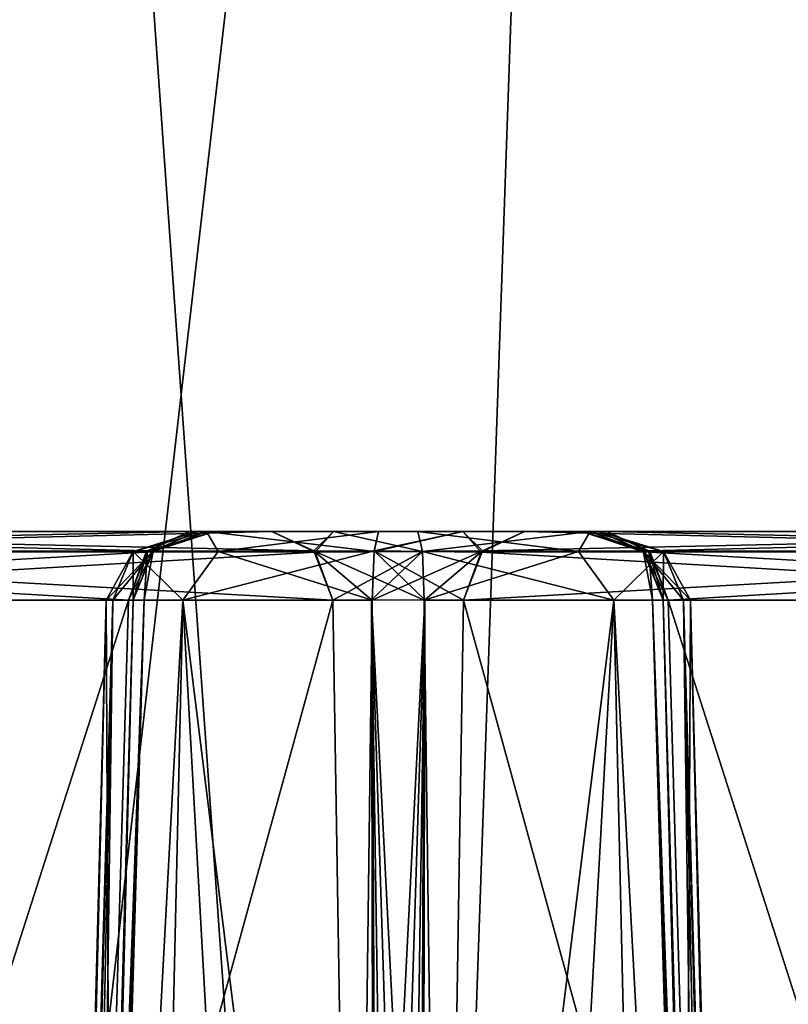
# Model space of a CAD drawing. Header units: inches. Extents: x -10 to 10, y -2.3 to 4.3.
# Tile 458 of 656: x -4.661 to -4.334, y 0.649 to 1.068. Entities that reach past the tile are written whole.
import ezdxf

# ---------------------------------------------------------------- set-up
doc = ezdxf.new("R2010")
doc.units = ezdxf.units.IN
doc.header["$LTSCALE"] = 65.185185
doc.header["$MEASUREMENT"] = 0
for name, color, linetype in [('4454', 7, 'CONTINUOUS'), ('6238', 7, 'CONTINUOUS'), ('6358', 7, 'CONTINUOUS'), ('6368', 7, 'CONTINUOUS'), ('8535', 7, 'CONTINUOUS'), ('8536', 7, 'CONTINUOUS'), ('8537', 7, 'CONTINUOUS'), ('8538', 7, 'CONTINUOUS'), ('8539', 7, 'CONTINUOUS'), ('8540', 7, 'CONTINUOUS'), ('8541', 7, 'CONTINUOUS'), ('8542', 7, 'CONTINUOUS'), ('8543', 7, 'CONTINUOUS'), ('8544', 7, 'CONTINUOUS'), ('8549', 7, 'CONTINUOUS'), ('8555', 7, 'CONTINUOUS'), ('8556', 7, 'CONTINUOUS'), ('8594', 7, 'CONTINUOUS'), ('8595', 7, 'CONTINUOUS'), ('8596', 7, 'CONTINUOUS'), ('8597', 7, 'CONTINUOUS'), ('8598', 7, 'CONTINUOUS'), ('8599', 7, 'CONTINUOUS'), ('8600', 7, 'CONTINUOUS'), ('8601', 7, 'CONTINUOUS'), ('8602', 7, 'CONTINUOUS'), ('8605', 7, 'CONTINUOUS'), ('8617', 7, 'CONTINUOUS'), ('8618', 7, 'CONTINUOUS'), ('8619', 7, 'CONTINUOUS'), ('8620', 7, 'CONTINUOUS'), ('8621', 7, 'CONTINUOUS'), ('8622', 7, 'CONTINUOUS'), ('8623', 7, 'CONTINUOUS'), ('8624', 7, 'CONTINUOUS'), ('8636', 7, 'CONTINUOUS'), ('8637', 7, 'CONTINUOUS'), ('8660', 7, 'CONTINUOUS'), ('8661', 7, 'CONTINUOUS'), ('8662', 7, 'CONTINUOUS'), ('8663', 7, 'CONTINUOUS'), ('8664', 7, 'CONTINUOUS'), ('8665', 7, 'CONTINUOUS'), ('8666', 7, 'CONTINUOUS'), ('8667', 7, 'CONTINUOUS')]:
    doc.layers.add(name, color=color, linetype=linetype)

msp = doc.modelspace()

# ---------------------------------------------------------------- linework, layer by layer
at = {"layer": '4454', "linetype": 'CONTINUOUS'}
for points in [[(-4.50204, -0.36218, 5.39834), (-4.39938, 2.57785, 5.501), (-3.94583, -0.36218, 5.39834), (-4.50204, -0.36218, 5.39834)], [(-2.57501, 2.57785, 5.501), (-2.67768, -0.36166, 5.39835), (-4.39938, 2.57785, 5.501), (-2.57501, 2.57785, 5.501)], [(-4.39938, 2.57785, 5.501), (-2.67768, -0.36166, 5.39835), (-3.40719, 0.17231, 5.417), (-4.39938, 2.57785, 5.501)], [(-3.94583, -0.36218, 5.39834), (-4.39938, 2.57785, 5.501), (-3.93433, -0.03313, 5.40983), (-3.94583, -0.36218, 5.39834)], [(-3.93433, -0.03313, 5.40983), (-4.39938, 2.57785, 5.501), (-3.84279, 0.17233, 5.417), (-3.93433, -0.03313, 5.40983)], [(-3.84279, 0.17233, 5.417), (-4.39938, 2.57785, 5.501), (-3.63456, 0.25651, 5.41994), (-3.84279, 0.17233, 5.417)], [(-3.63456, 0.25651, 5.41994), (-4.39938, 2.57785, 5.501), (-3.61543, 0.25651, 5.41994), (-3.63456, 0.25651, 5.41994)], [(-3.61543, 0.25651, 5.41994), (-4.39938, 2.57785, 5.501), (-3.40719, 0.17231, 5.417), (-3.61543, 0.25651, 5.41994)]]:
    msp.add_3dface(points, dxfattribs=at)
at = {"layer": '6238', "linetype": 'CONTINUOUS'}
for points in [[(-4.39938, 2.57785, 5.501), (-4.7392, -0.36134, 5.44511), (-4.71133, 2.58072, 5.58458), (-4.39938, 2.57785, 5.501)], [(-4.39938, 2.57785, 5.501), (-4.50204, -0.36218, 5.39834), (-4.7392, -0.36134, 5.44511), (-4.39938, 2.57785, 5.501)]]:
    msp.add_3dface(points, dxfattribs=at)
at = {"layer": '6358', "linetype": 'CONTINUOUS'}
for points in [[(-4.39938, 2.57785, 9.549), (-4.50204, -0.36218, 9.65166), (-3.446, 1.37006, 9.59117), (-4.39938, 2.57785, 9.549)], [(-3.446, 1.37006, 9.59117), (-4.50204, -0.36218, 9.65166), (-3.60838, 0.86651, 9.60876), (-3.446, 1.37006, 9.59117)], [(-4.50204, -0.36218, 9.65166), (-3.87234, 0.19074, 9.63236), (-3.60838, 0.86651, 9.60876), (-4.50204, -0.36218, 9.65166)]]:
    msp.add_3dface(points, dxfattribs=at)
at = {"layer": '6368', "linetype": 'CONTINUOUS'}
for points in [[(-4.50204, -0.36218, 9.65166), (-4.71137, 2.58072, 9.4654), (-4.74113, -0.36132, 9.60409), (-4.50204, -0.36218, 9.65166)], [(-4.39938, 2.57785, 9.549), (-4.71137, 2.58072, 9.4654), (-4.50204, -0.36218, 9.65166), (-4.39938, 2.57785, 9.549)]]:
    msp.add_3dface(points, dxfattribs=at)
at = {"layer": '8535', "linetype": 'CONTINUOUS'}
for points in [[(-4.38527, 0.82079, 1.70268), (-4.35102, -0.355, 1.70493), (-4.02776, 0.82079, 1.08346), (-4.38527, 0.82079, 1.70268)], [(-4.35102, -0.355, 1.70493), (-4.00869, -0.355, 1.112), (-4.02776, 0.82079, 1.08346), (-4.35102, -0.355, 1.70493)]]:
    msp.add_3dface(points, dxfattribs=at)
at = {"layer": '8536', "linetype": 'CONTINUOUS'}
for points in [[(-4.05374, 0.85, 1.06846), (-4.41124, 0.85, 1.68768), (-4.39339, 0.8418, 1.69799), (-4.05374, 0.85, 1.06846)], [(-4.05374, 0.85, 1.06846), (-4.39339, 0.8418, 1.69799), (-4.03533, 0.84118, 1.07909), (-4.05374, 0.85, 1.06846)], [(-4.39339, 0.8418, 1.69799), (-4.38527, 0.82079, 1.70268), (-4.03533, 0.84118, 1.07909), (-4.39339, 0.8418, 1.69799)], [(-4.03533, 0.84118, 1.07909), (-4.38527, 0.82079, 1.70268), (-4.02776, 0.82079, 1.08346), (-4.03533, 0.84118, 1.07909)]]:
    msp.add_3dface(points, dxfattribs=at)
at = {"layer": '8537', "linetype": 'CONTINUOUS'}
for points in [[(-4.41124, 0.85, 1.68768), (-4.42186, 0.85, 1.7241), (-4.39339, 0.8418, 1.69799), (-4.41124, 0.85, 1.68768)], [(-4.42186, 0.85, 1.7241), (-4.41453, 0.85, 1.76132), (-4.39525, 0.84118, 1.75238), (-4.42186, 0.85, 1.7241)], [(-4.42186, 0.85, 1.7241), (-4.39525, 0.84118, 1.75238), (-4.39339, 0.8418, 1.69799), (-4.42186, 0.85, 1.7241)], [(-4.39525, 0.84118, 1.75238), (-4.38732, 0.82079, 1.7487), (-4.39339, 0.8418, 1.69799), (-4.39525, 0.84118, 1.75238)], [(-4.38732, 0.82079, 1.7487), (-4.39192, 0.82088, 1.72544), (-4.39339, 0.8418, 1.69799), (-4.38732, 0.82079, 1.7487)], [(-4.39192, 0.82088, 1.72544), (-4.38527, 0.82079, 1.70268), (-4.39339, 0.8418, 1.69799), (-4.39192, 0.82088, 1.72544)]]:
    msp.add_3dface(points, dxfattribs=at)
at = {"layer": '8538', "linetype": 'CONTINUOUS'}
for points in [[(-4.35753, -0.35522, 1.72569), (-4.35102, -0.355, 1.70493), (-4.39192, 0.82088, 1.72544), (-4.35753, -0.35522, 1.72569)], [(-4.39192, 0.82088, 1.72544), (-4.35102, -0.355, 1.70493), (-4.38527, 0.82079, 1.70268), (-4.39192, 0.82088, 1.72544)], [(-4.38732, 0.82079, 1.7487), (-4.35753, -0.35522, 1.72569), (-4.39192, 0.82088, 1.72544), (-4.38732, 0.82079, 1.7487)], [(-4.35753, -0.35522, 1.72569), (-4.38732, 0.82079, 1.7487), (-4.37085, 0.2322, 1.74793), (-4.35753, -0.35522, 1.72569)]]:
    msp.add_3dface(points, dxfattribs=at)
at = {"layer": '8539', "linetype": 'CONTINUOUS'}
for points in [[(-4.48893, 0.82079, 1.92469), (-4.48136, 0.2322, 1.93935), (-4.40834, 0.82079, 1.8848), (-4.48893, 0.82079, 1.92469)], [(-4.48136, 0.2322, 1.93935), (-4.47384, -0.355, 1.95375), (-4.40834, 0.82079, 1.8848), (-4.48136, 0.2322, 1.93935)], [(-4.47384, -0.355, 1.95375), (-4.38149, -0.355, 1.90088), (-4.40834, 0.82079, 1.8848), (-4.47384, -0.355, 1.95375)], [(-4.38149, -0.355, 1.90088), (-4.345, -0.355, 1.80097), (-4.40834, 0.82079, 1.8848), (-4.38149, -0.355, 1.90088)], [(-4.345, -0.355, 1.80097), (-4.37579, 0.82079, 1.80097), (-4.40834, 0.82079, 1.8848), (-4.345, -0.355, 1.80097)], [(-4.38732, 0.82079, 1.7487), (-4.37871, 0.82079, 1.77421), (-4.37085, 0.2322, 1.74793), (-4.38732, 0.82079, 1.7487)], [(-4.34742, -0.355, 1.77369), (-4.35461, -0.355, 1.74724), (-4.37871, 0.82079, 1.77421), (-4.34742, -0.355, 1.77369)], [(-4.37871, 0.82079, 1.77421), (-4.35461, -0.355, 1.74724), (-4.37085, 0.2322, 1.74793), (-4.37871, 0.82079, 1.77421)], [(-4.34742, -0.355, 1.77369), (-4.37871, 0.82079, 1.77421), (-4.37579, 0.82079, 1.80097), (-4.34742, -0.355, 1.77369)], [(-4.345, -0.355, 1.80097), (-4.34742, -0.355, 1.77369), (-4.37579, 0.82079, 1.80097), (-4.345, -0.355, 1.80097)]]:
    msp.add_3dface(points, dxfattribs=at)
at = {"layer": '8540', "linetype": 'CONTINUOUS'}
for points in [[(-4.41844, 0.85, 1.84807), (-4.49161, 0.85, 1.89482), (-4.42339, 0.84149, 1.88695), (-4.41844, 0.85, 1.84807)], [(-4.49161, 0.85, 1.89482), (-4.48974, 0.8415, 1.91566), (-4.42339, 0.84149, 1.88695), (-4.49161, 0.85, 1.89482)], [(-4.41844, 0.85, 1.84807), (-4.42339, 0.84149, 1.88695), (-4.38724, 0.84149, 1.82433), (-4.41844, 0.85, 1.84807)], [(-4.41453, 0.85, 1.76132), (-4.41844, 0.85, 1.84807), (-4.39525, 0.84118, 1.75238), (-4.41453, 0.85, 1.76132)], [(-4.41844, 0.85, 1.84807), (-4.38724, 0.84149, 1.82433), (-4.39525, 0.84118, 1.75238), (-4.41844, 0.85, 1.84807)], [(-4.48974, 0.8415, 1.91566), (-4.48893, 0.82079, 1.92469), (-4.40834, 0.82079, 1.8848), (-4.48974, 0.8415, 1.91566)], [(-4.48974, 0.8415, 1.91566), (-4.40834, 0.82079, 1.8848), (-4.42339, 0.84149, 1.88695), (-4.48974, 0.8415, 1.91566)], [(-4.42339, 0.84149, 1.88695), (-4.40834, 0.82079, 1.8848), (-4.38724, 0.84149, 1.82433), (-4.42339, 0.84149, 1.88695)], [(-4.40834, 0.82079, 1.8848), (-4.37579, 0.82079, 1.80097), (-4.38724, 0.84149, 1.82433), (-4.40834, 0.82079, 1.8848)], [(-4.38724, 0.84149, 1.82433), (-4.38732, 0.82079, 1.7487), (-4.39525, 0.84118, 1.75238), (-4.38724, 0.84149, 1.82433)], [(-4.37871, 0.82079, 1.77421), (-4.38732, 0.82079, 1.7487), (-4.38724, 0.84149, 1.82433), (-4.37871, 0.82079, 1.77421)], [(-4.37579, 0.82079, 1.80097), (-4.37871, 0.82079, 1.77421), (-4.38724, 0.84149, 1.82433), (-4.37579, 0.82079, 1.80097)]]:
    msp.add_3dface(points, dxfattribs=at)
at = {"layer": '8541', "linetype": 'CONTINUOUS'}
for points in [[(-4.5275, 0.85, 1.90708), (-4.55374, 0.85, 1.93449), (-4.53533, 0.84118, 1.94511), (-4.5275, 0.85, 1.90708)], [(-4.5275, 0.85, 1.90708), (-4.53533, 0.84118, 1.94511), (-4.48974, 0.8415, 1.91566), (-4.5275, 0.85, 1.90708)], [(-4.49161, 0.85, 1.89482), (-4.5275, 0.85, 1.90708), (-4.48974, 0.8415, 1.91566), (-4.49161, 0.85, 1.89482)], [(-4.53533, 0.84118, 1.94511), (-4.52776, 0.82079, 1.94948), (-4.48974, 0.8415, 1.91566), (-4.53533, 0.84118, 1.94511)], [(-4.52776, 0.82079, 1.94948), (-4.51138, 0.82088, 1.93234), (-4.48974, 0.8415, 1.91566), (-4.52776, 0.82079, 1.94948)], [(-4.51138, 0.82088, 1.93234), (-4.48893, 0.82079, 1.92469), (-4.48974, 0.8415, 1.91566), (-4.51138, 0.82088, 1.93234)]]:
    msp.add_3dface(points, dxfattribs=at)
at = {"layer": '8542', "linetype": 'CONTINUOUS'}
for points in [[(-4.52776, 0.82079, 1.94948), (-4.50869, -0.355, 1.97802), (-4.51138, 0.82088, 1.93234), (-4.52776, 0.82079, 1.94948)], [(-4.49397, -0.35518, 1.96201), (-4.47384, -0.355, 1.95375), (-4.51138, 0.82088, 1.93234), (-4.49397, -0.35518, 1.96201)], [(-4.51138, 0.82088, 1.93234), (-4.47384, -0.355, 1.95375), (-4.48136, 0.2322, 1.93935), (-4.51138, 0.82088, 1.93234)], [(-4.50869, -0.355, 1.97802), (-4.49397, -0.35518, 1.96201), (-4.51138, 0.82088, 1.93234), (-4.50869, -0.355, 1.97802)], [(-4.48893, 0.82079, 1.92469), (-4.51138, 0.82088, 1.93234), (-4.48136, 0.2322, 1.93935), (-4.48893, 0.82079, 1.92469)]]:
    msp.add_3dface(points, dxfattribs=at)
at = {"layer": '8543', "linetype": 'CONTINUOUS'}
for points in [[(-4.88527, 0.82079, 2.5687), (-4.85102, -0.355, 2.57095), (-4.52776, 0.82079, 1.94948), (-4.88527, 0.82079, 2.5687)], [(-4.85102, -0.355, 2.57095), (-4.50869, -0.355, 1.97802), (-4.52776, 0.82079, 1.94948), (-4.85102, -0.355, 2.57095)]]:
    msp.add_3dface(points, dxfattribs=at)
at = {"layer": '8544', "linetype": 'CONTINUOUS'}
for points in [[(-4.55374, 0.85, 1.93449), (-4.91124, 0.85, 2.55371), (-4.89339, 0.8418, 2.56401), (-4.55374, 0.85, 1.93449)], [(-4.55374, 0.85, 1.93449), (-4.89339, 0.8418, 2.56401), (-4.53533, 0.84118, 1.94511), (-4.55374, 0.85, 1.93449)], [(-4.89339, 0.8418, 2.56401), (-4.88527, 0.82079, 2.5687), (-4.53533, 0.84118, 1.94511), (-4.89339, 0.8418, 2.56401)], [(-4.53533, 0.84118, 1.94511), (-4.88527, 0.82079, 2.5687), (-4.52776, 0.82079, 1.94948), (-4.53533, 0.84118, 1.94511)]]:
    msp.add_3dface(points, dxfattribs=at)
at = {"layer": '8549', "linetype": 'CONTINUOUS'}
for points in [[(-4.58876, 0.85, 1.91427), (-4.94626, 0.85, 2.53349), (-4.55374, 0.85, 1.93449), (-4.58876, 0.85, 1.91427)], [(-4.55374, 0.85, 1.93449), (-4.94626, 0.85, 2.53349), (-4.91124, 0.85, 2.55371), (-4.55374, 0.85, 1.93449)], [(-4.94626, 0.85, -2.53154), (-4.58876, 0.85, -1.91232), (-4.55374, 0.85, -1.93254), (-4.94626, 0.85, -2.53154)], [(-4.91124, 0.85, -2.55176), (-4.94626, 0.85, -2.53154), (-4.55374, 0.85, -1.93254), (-4.91124, 0.85, -2.55176)], [(-4.57814, 0.85, 1.87785), (-4.58876, 0.85, 1.91427), (-4.49161, 0.85, 1.89482), (-4.57814, 0.85, 1.87785)], [(-4.49161, 0.85, 1.89482), (-4.58876, 0.85, 1.91427), (-4.5275, 0.85, 1.90708), (-4.49161, 0.85, 1.89482)], [(-4.5275, 0.85, 1.90708), (-4.58876, 0.85, 1.91427), (-4.55374, 0.85, 1.93449), (-4.5275, 0.85, 1.90708)], [(-4.58876, 0.85, -1.91232), (-4.57814, 0.85, -1.8759), (-4.52751, 0.85, -1.90514), (-4.58876, 0.85, -1.91232)], [(-4.55374, 0.85, -1.93254), (-4.58876, 0.85, -1.91232), (-4.52751, 0.85, -1.90514), (-4.55374, 0.85, -1.93254)], [(-4.58547, 0.85, 1.84063), (-4.57814, 0.85, 1.87785), (-4.41844, 0.85, 1.84807), (-4.58547, 0.85, 1.84063)], [(-4.58156, 0.85, 1.75388), (-4.58547, 0.85, 1.84063), (-4.41453, 0.85, 1.76132), (-4.58156, 0.85, 1.75388)], [(-4.41453, 0.85, 1.76132), (-4.58547, 0.85, 1.84063), (-4.41844, 0.85, 1.84807), (-4.41453, 0.85, 1.76132)], [(-4.58547, 0.85, -1.83868), (-4.58156, 0.85, -1.75194), (-4.41453, 0.85, -1.75937), (-4.58547, 0.85, -1.83868)], [(-4.57814, 0.85, -1.8759), (-4.58547, 0.85, -1.83868), (-4.41844, 0.85, -1.84611), (-4.57814, 0.85, -1.8759)], [(-4.41844, 0.85, -1.84611), (-4.58547, 0.85, -1.83868), (-4.41453, 0.85, -1.75937), (-4.41844, 0.85, -1.84611)], [(-4.50839, 0.85, 1.70713), (-4.58156, 0.85, 1.75388), (-4.42186, 0.85, 1.7241), (-4.50839, 0.85, 1.70713)], [(-4.42186, 0.85, 1.7241), (-4.58156, 0.85, 1.75388), (-4.41453, 0.85, 1.76132), (-4.42186, 0.85, 1.7241)], [(-4.58156, 0.85, -1.75194), (-4.50839, 0.85, -1.70518), (-4.42186, 0.85, -1.72215), (-4.58156, 0.85, -1.75194)], [(-4.41453, 0.85, -1.75937), (-4.58156, 0.85, -1.75194), (-4.42186, 0.85, -1.72215), (-4.41453, 0.85, -1.75937)], [(-4.41844, 0.85, 1.84807), (-4.57814, 0.85, 1.87785), (-4.49161, 0.85, 1.89482), (-4.41844, 0.85, 1.84807)], [(-4.52751, 0.85, -1.90514), (-4.57814, 0.85, -1.8759), (-4.49161, 0.85, -1.89287), (-4.52751, 0.85, -1.90514)], [(-4.49161, 0.85, -1.89287), (-4.57814, 0.85, -1.8759), (-4.41844, 0.85, -1.84611), (-4.49161, 0.85, -1.89287)], [(-4.4725, 0.85, 1.69486), (-4.50839, 0.85, 1.70713), (-4.41124, 0.85, 1.68768), (-4.4725, 0.85, 1.69486)], [(-4.41124, 0.85, 1.68768), (-4.50839, 0.85, 1.70713), (-4.42186, 0.85, 1.7241), (-4.41124, 0.85, 1.68768)], [(-4.50839, 0.85, -1.70518), (-4.47249, 0.85, -1.69291), (-4.42186, 0.85, -1.72215), (-4.50839, 0.85, -1.70518)], [(-4.44626, 0.85, 1.66746), (-4.4725, 0.85, 1.69486), (-4.41124, 0.85, 1.68768), (-4.44626, 0.85, 1.66746)], [(-4.47249, 0.85, -1.69291), (-4.44626, 0.85, -1.66551), (-4.41124, 0.85, -1.68573), (-4.47249, 0.85, -1.69291)], [(-4.42186, 0.85, -1.72215), (-4.47249, 0.85, -1.69291), (-4.41124, 0.85, -1.68573), (-4.42186, 0.85, -1.72215)], [(-4.08876, 0.85, 1.04824), (-4.44626, 0.85, 1.66746), (-4.05374, 0.85, 1.06846), (-4.08876, 0.85, 1.04824)], [(-4.05374, 0.85, 1.06846), (-4.44626, 0.85, 1.66746), (-4.41124, 0.85, 1.68768), (-4.05374, 0.85, 1.06846)], [(-4.44626, 0.85, -1.66551), (-4.08876, 0.85, -1.04629), (-4.05374, 0.85, -1.06652), (-4.44626, 0.85, -1.66551)], [(-4.41124, 0.85, -1.68573), (-4.44626, 0.85, -1.66551), (-4.05374, 0.85, -1.06652), (-4.41124, 0.85, -1.68573)]]:
    msp.add_3dface(points, dxfattribs=at)
at = {"layer": '8555', "linetype": 'CONTINUOUS'}
for points in [[(-4.96467, 0.84118, 2.52286), (-4.94626, 0.85, 2.53349), (-4.60661, 0.8418, 1.90396), (-4.96467, 0.84118, 2.52286)], [(-4.94626, 0.85, 2.53349), (-4.58876, 0.85, 1.91427), (-4.60661, 0.8418, 1.90396), (-4.94626, 0.85, 2.53349)], [(-4.61473, 0.82079, 1.89927), (-4.96467, 0.84118, 2.52286), (-4.60661, 0.8418, 1.90396), (-4.61473, 0.82079, 1.89927)], [(-4.97224, 0.82079, 2.51849), (-4.96467, 0.84118, 2.52286), (-4.61473, 0.82079, 1.89927), (-4.97224, 0.82079, 2.51849)]]:
    msp.add_3dface(points, dxfattribs=at)
at = {"layer": '8556', "linetype": 'CONTINUOUS'}
for points in [[(-4.64898, -0.355, 1.89702), (-4.99131, -0.355, 2.48995), (-4.97224, 0.82079, 2.51849), (-4.64898, -0.355, 1.89702)], [(-4.64898, -0.355, 1.89702), (-4.97224, 0.82079, 2.51849), (-4.61473, 0.82079, 1.89927), (-4.64898, -0.355, 1.89702)]]:
    msp.add_3dface(points, dxfattribs=at)
at = {"layer": '8594', "linetype": 'CONTINUOUS'}
for points in [[(-4.99131, -0.355, -2.488), (-4.64898, -0.355, -1.89507), (-4.61473, 0.82079, -1.89732), (-4.99131, -0.355, -2.488)], [(-4.99131, -0.355, -2.488), (-4.61473, 0.82079, -1.89732), (-4.97224, 0.82079, -2.51654), (-4.99131, -0.355, -2.488)]]:
    msp.add_3dface(points, dxfattribs=at)
at = {"layer": '8595', "linetype": 'CONTINUOUS'}
for points in [[(-4.58876, 0.85, -1.91232), (-4.94626, 0.85, -2.53154), (-4.96412, 0.8418, -2.52123), (-4.58876, 0.85, -1.91232)], [(-4.60716, 0.84118, -1.90169), (-4.58876, 0.85, -1.91232), (-4.96412, 0.8418, -2.52123), (-4.60716, 0.84118, -1.90169)], [(-4.97224, 0.82079, -2.51654), (-4.60716, 0.84118, -1.90169), (-4.96412, 0.8418, -2.52123), (-4.97224, 0.82079, -2.51654)], [(-4.61473, 0.82079, -1.89732), (-4.60716, 0.84118, -1.90169), (-4.97224, 0.82079, -2.51654), (-4.61473, 0.82079, -1.89732)]]:
    msp.add_3dface(points, dxfattribs=at)
at = {"layer": '8596', "linetype": 'CONTINUOUS'}
for points in [[(-4.57814, 0.85, -1.8759), (-4.58876, 0.85, -1.91232), (-4.60716, 0.84118, -1.90169), (-4.57814, 0.85, -1.8759)], [(-4.60417, 0.8418, -1.84735), (-4.57814, 0.85, -1.8759), (-4.60716, 0.84118, -1.90169), (-4.60417, 0.8418, -1.84735)], [(-4.58547, 0.85, -1.83868), (-4.57814, 0.85, -1.8759), (-4.60417, 0.8418, -1.84735), (-4.58547, 0.85, -1.83868)], [(-4.60417, 0.8418, -1.84735), (-4.61473, 0.82079, -1.89732), (-4.60808, 0.82088, -1.87456), (-4.60417, 0.8418, -1.84735)], [(-4.61473, 0.82079, -1.89732), (-4.60417, 0.8418, -1.84735), (-4.60716, 0.84118, -1.90169), (-4.61473, 0.82079, -1.89732)], [(-4.61268, 0.82079, -1.8513), (-4.60417, 0.8418, -1.84735), (-4.60808, 0.82088, -1.87456), (-4.61268, 0.82079, -1.8513)]]:
    msp.add_3dface(points, dxfattribs=at)
at = {"layer": '8597', "linetype": 'CONTINUOUS'}
for points in [[(-4.58156, 0.85, -1.75194), (-4.58547, 0.85, -1.83868), (-4.61276, 0.84149, -1.77567), (-4.58156, 0.85, -1.75194)], [(-4.58156, 0.85, -1.75194), (-4.61276, 0.84149, -1.77567), (-4.57661, 0.84149, -1.71305), (-4.58156, 0.85, -1.75194)], [(-4.61276, 0.84149, -1.77567), (-4.58547, 0.85, -1.83868), (-4.60417, 0.8418, -1.84735), (-4.61276, 0.84149, -1.77567)], [(-4.50839, 0.85, -1.70518), (-4.58156, 0.85, -1.75194), (-4.51026, 0.84148, -1.68432), (-4.50839, 0.85, -1.70518)], [(-4.51026, 0.84148, -1.68432), (-4.58156, 0.85, -1.75194), (-4.57661, 0.84149, -1.71305), (-4.51026, 0.84148, -1.68432)], [(-4.62129, 0.82079, -1.82579), (-4.62421, 0.82079, -1.79903), (-4.60417, 0.8418, -1.84735), (-4.62129, 0.82079, -1.82579)], [(-4.60417, 0.8418, -1.84735), (-4.62421, 0.82079, -1.79903), (-4.61276, 0.84149, -1.77567), (-4.60417, 0.8418, -1.84735)], [(-4.61268, 0.82079, -1.8513), (-4.62129, 0.82079, -1.82579), (-4.60417, 0.8418, -1.84735), (-4.61268, 0.82079, -1.8513)], [(-4.62421, 0.82079, -1.79903), (-4.59166, 0.82079, -1.7152), (-4.61276, 0.84149, -1.77567), (-4.62421, 0.82079, -1.79903)], [(-4.61276, 0.84149, -1.77567), (-4.59166, 0.82079, -1.7152), (-4.57661, 0.84149, -1.71305), (-4.61276, 0.84149, -1.77567)], [(-4.59166, 0.82079, -1.7152), (-4.51107, 0.82079, -1.67531), (-4.57661, 0.84149, -1.71305), (-4.59166, 0.82079, -1.7152)], [(-4.51107, 0.82079, -1.67531), (-4.51026, 0.84148, -1.68432), (-4.57661, 0.84149, -1.71305), (-4.51107, 0.82079, -1.67531)]]:
    msp.add_3dface(points, dxfattribs=at)
at = {"layer": '8598', "linetype": 'CONTINUOUS'}
for points in [[(-4.65258, -0.355, -1.82631), (-4.655, -0.355, -1.79903), (-4.62129, 0.82079, -1.82579), (-4.65258, -0.355, -1.82631)], [(-4.655, -0.355, -1.79903), (-4.61851, -0.355, -1.69912), (-4.62421, 0.82079, -1.79903), (-4.655, -0.355, -1.79903)], [(-4.655, -0.355, -1.79903), (-4.62421, 0.82079, -1.79903), (-4.62129, 0.82079, -1.82579), (-4.655, -0.355, -1.79903)], [(-4.64539, -0.355, -1.85276), (-4.65258, -0.355, -1.82631), (-4.62129, 0.82079, -1.82579), (-4.64539, -0.355, -1.85276)], [(-4.64539, -0.355, -1.85276), (-4.62129, 0.82079, -1.82579), (-4.62915, 0.2322, -1.85207), (-4.64539, -0.355, -1.85276)], [(-4.62129, 0.82079, -1.82579), (-4.61268, 0.82079, -1.8513), (-4.62915, 0.2322, -1.85207), (-4.62129, 0.82079, -1.82579)], [(-4.61851, -0.355, -1.69912), (-4.59166, 0.82079, -1.7152), (-4.62421, 0.82079, -1.79903), (-4.61851, -0.355, -1.69912)], [(-4.61851, -0.355, -1.69912), (-4.52616, -0.355, -1.64625), (-4.59166, 0.82079, -1.7152), (-4.61851, -0.355, -1.69912)], [(-4.52616, -0.355, -1.64625), (-4.51864, 0.2322, -1.66065), (-4.59166, 0.82079, -1.7152), (-4.52616, -0.355, -1.64625)], [(-4.51864, 0.2322, -1.66065), (-4.51107, 0.82079, -1.67531), (-4.59166, 0.82079, -1.7152), (-4.51864, 0.2322, -1.66065)]]:
    msp.add_3dface(points, dxfattribs=at)
at = {"layer": '8599', "linetype": 'CONTINUOUS'}
for points in [[(-4.50603, -0.35522, -1.63799), (-4.51107, 0.82079, -1.67531), (-4.51864, 0.2322, -1.66065), (-4.50603, -0.35522, -1.63799)], [(-4.51107, 0.82079, -1.67531), (-4.50603, -0.35522, -1.63799), (-4.48862, 0.82088, -1.66766), (-4.51107, 0.82079, -1.67531)], [(-4.50603, -0.35522, -1.63799), (-4.49131, -0.355, -1.62198), (-4.48862, 0.82088, -1.66766), (-4.50603, -0.35522, -1.63799)], [(-4.49131, -0.355, -1.62198), (-4.47224, 0.82079, -1.65052), (-4.48862, 0.82088, -1.66766), (-4.49131, -0.355, -1.62198)]]:
    msp.add_3dface(points, dxfattribs=at)
at = {"layer": '8600', "linetype": 'CONTINUOUS'}
for points in [[(-4.47249, 0.85, -1.69291), (-4.50839, 0.85, -1.70518), (-4.51026, 0.84148, -1.68432), (-4.47249, 0.85, -1.69291)], [(-4.46412, 0.8418, -1.6552), (-4.47249, 0.85, -1.69291), (-4.51026, 0.84148, -1.68432), (-4.46412, 0.8418, -1.6552)], [(-4.44626, 0.85, -1.66551), (-4.47249, 0.85, -1.69291), (-4.46412, 0.8418, -1.6552), (-4.44626, 0.85, -1.66551)], [(-4.46412, 0.8418, -1.6552), (-4.51107, 0.82079, -1.67531), (-4.48862, 0.82088, -1.66766), (-4.46412, 0.8418, -1.6552)], [(-4.51107, 0.82079, -1.67531), (-4.46412, 0.8418, -1.6552), (-4.51026, 0.84148, -1.68432), (-4.51107, 0.82079, -1.67531)], [(-4.47224, 0.82079, -1.65052), (-4.46412, 0.8418, -1.6552), (-4.48862, 0.82088, -1.66766), (-4.47224, 0.82079, -1.65052)]]:
    msp.add_3dface(points, dxfattribs=at)
at = {"layer": '8601', "linetype": 'CONTINUOUS'}
for points in [[(-4.08876, 0.85, -1.04629), (-4.44626, 0.85, -1.66551), (-4.46412, 0.8418, -1.6552), (-4.08876, 0.85, -1.04629)], [(-4.10716, 0.84118, -1.03567), (-4.08876, 0.85, -1.04629), (-4.46412, 0.8418, -1.6552), (-4.10716, 0.84118, -1.03567)], [(-4.47224, 0.82079, -1.65052), (-4.10716, 0.84118, -1.03567), (-4.46412, 0.8418, -1.6552), (-4.47224, 0.82079, -1.65052)], [(-4.11473, 0.82079, -1.0313), (-4.10716, 0.84118, -1.03567), (-4.47224, 0.82079, -1.65052), (-4.11473, 0.82079, -1.0313)]]:
    msp.add_3dface(points, dxfattribs=at)
at = {"layer": '8602', "linetype": 'CONTINUOUS'}
for points in [[(-4.49131, -0.355, -1.62198), (-4.14898, -0.355, -1.02905), (-4.11473, 0.82079, -1.0313), (-4.49131, -0.355, -1.62198)], [(-4.49131, -0.355, -1.62198), (-4.11473, 0.82079, -1.0313), (-4.47224, 0.82079, -1.65052), (-4.49131, -0.355, -1.62198)]]:
    msp.add_3dface(points, dxfattribs=at)
at = {"layer": '8605', "linetype": 'CONTINUOUS'}
for points in [[(-4.64898, -0.355, -1.89507), (-4.64247, -0.35518, -1.87432), (-4.60808, 0.82088, -1.87456), (-4.64898, -0.355, -1.89507)], [(-4.61473, 0.82079, -1.89732), (-4.64898, -0.355, -1.89507), (-4.60808, 0.82088, -1.87456), (-4.61473, 0.82079, -1.89732)], [(-4.64247, -0.35518, -1.87432), (-4.64539, -0.355, -1.85276), (-4.60808, 0.82088, -1.87456), (-4.64247, -0.35518, -1.87432)], [(-4.64539, -0.355, -1.85276), (-4.62915, 0.2322, -1.85207), (-4.60808, 0.82088, -1.87456), (-4.64539, -0.355, -1.85276)], [(-4.62915, 0.2322, -1.85207), (-4.61268, 0.82079, -1.8513), (-4.60808, 0.82088, -1.87456), (-4.62915, 0.2322, -1.85207)]]:
    msp.add_3dface(points, dxfattribs=at)
at = {"layer": '8617', "linetype": 'CONTINUOUS'}
for points in [[(-4.46467, 0.84118, 1.65684), (-4.44626, 0.85, 1.66746), (-4.10661, 0.8418, 1.03794), (-4.46467, 0.84118, 1.65684)], [(-4.44626, 0.85, 1.66746), (-4.08876, 0.85, 1.04824), (-4.10661, 0.8418, 1.03794), (-4.44626, 0.85, 1.66746)], [(-4.11473, 0.82079, 1.03325), (-4.46467, 0.84118, 1.65684), (-4.10661, 0.8418, 1.03794), (-4.11473, 0.82079, 1.03325)], [(-4.47224, 0.82079, 1.65247), (-4.46467, 0.84118, 1.65684), (-4.11473, 0.82079, 1.03325), (-4.47224, 0.82079, 1.65247)]]:
    msp.add_3dface(points, dxfattribs=at)
at = {"layer": '8618', "linetype": 'CONTINUOUS'}
for points in [[(-4.14898, -0.355, 1.031), (-4.49131, -0.355, 1.62393), (-4.47224, 0.82079, 1.65247), (-4.14898, -0.355, 1.031)], [(-4.14898, -0.355, 1.031), (-4.47224, 0.82079, 1.65247), (-4.11473, 0.82079, 1.03325), (-4.14898, -0.355, 1.031)]]:
    msp.add_3dface(points, dxfattribs=at)
at = {"layer": '8619', "linetype": 'CONTINUOUS'}
for points in [[(-4.50603, -0.35518, 1.63994), (-4.52616, -0.355, 1.6482), (-4.48862, 0.82088, 1.66961), (-4.50603, -0.35518, 1.63994)], [(-4.52616, -0.355, 1.6482), (-4.51864, 0.2322, 1.6626), (-4.48862, 0.82088, 1.66961), (-4.52616, -0.355, 1.6482)], [(-4.51864, 0.2322, 1.6626), (-4.51107, 0.82079, 1.67726), (-4.48862, 0.82088, 1.66961), (-4.51864, 0.2322, 1.6626)], [(-4.49131, -0.355, 1.62393), (-4.50603, -0.35518, 1.63994), (-4.48862, 0.82088, 1.66961), (-4.49131, -0.355, 1.62393)], [(-4.47224, 0.82079, 1.65247), (-4.49131, -0.355, 1.62393), (-4.48862, 0.82088, 1.66961), (-4.47224, 0.82079, 1.65247)]]:
    msp.add_3dface(points, dxfattribs=at)
at = {"layer": '8620', "linetype": 'CONTINUOUS'}
for points in [[(-4.50839, 0.85, 1.70713), (-4.4725, 0.85, 1.69486), (-4.51023, 0.8418, 1.6866), (-4.50839, 0.85, 1.70713)], [(-4.51023, 0.8418, 1.6866), (-4.4725, 0.85, 1.69486), (-4.46467, 0.84118, 1.65684), (-4.51023, 0.8418, 1.6866)], [(-4.4725, 0.85, 1.69486), (-4.44626, 0.85, 1.66746), (-4.46467, 0.84118, 1.65684), (-4.4725, 0.85, 1.69486)], [(-4.51107, 0.82079, 1.67726), (-4.51023, 0.8418, 1.6866), (-4.48862, 0.82088, 1.66961), (-4.51107, 0.82079, 1.67726)], [(-4.51023, 0.8418, 1.6866), (-4.47224, 0.82079, 1.65247), (-4.48862, 0.82088, 1.66961), (-4.51023, 0.8418, 1.6866)], [(-4.47224, 0.82079, 1.65247), (-4.51023, 0.8418, 1.6866), (-4.46467, 0.84118, 1.65684), (-4.47224, 0.82079, 1.65247)]]:
    msp.add_3dface(points, dxfattribs=at)
at = {"layer": '8621', "linetype": 'CONTINUOUS'}
for points in [[(-4.60447, 0.84148, 1.84944), (-4.58156, 0.85, 1.75388), (-4.61276, 0.84149, 1.77761), (-4.60447, 0.84148, 1.84944)], [(-4.58156, 0.85, 1.75388), (-4.57661, 0.84149, 1.715), (-4.61276, 0.84149, 1.77761), (-4.58156, 0.85, 1.75388)], [(-4.58547, 0.85, 1.84063), (-4.58156, 0.85, 1.75388), (-4.60447, 0.84148, 1.84944), (-4.58547, 0.85, 1.84063)], [(-4.58156, 0.85, 1.75388), (-4.50839, 0.85, 1.70713), (-4.57661, 0.84149, 1.715), (-4.58156, 0.85, 1.75388)], [(-4.57661, 0.84149, 1.715), (-4.50839, 0.85, 1.70713), (-4.51023, 0.8418, 1.6866), (-4.57661, 0.84149, 1.715)], [(-4.51107, 0.82079, 1.67726), (-4.59166, 0.82079, 1.71715), (-4.51023, 0.8418, 1.6866), (-4.51107, 0.82079, 1.67726)], [(-4.51023, 0.8418, 1.6866), (-4.59166, 0.82079, 1.71715), (-4.57661, 0.84149, 1.715), (-4.51023, 0.8418, 1.6866)], [(-4.62421, 0.82079, 1.80097), (-4.62129, 0.82079, 1.82774), (-4.61276, 0.84149, 1.77761), (-4.62421, 0.82079, 1.80097)], [(-4.59166, 0.82079, 1.71715), (-4.62421, 0.82079, 1.80097), (-4.61276, 0.84149, 1.77761), (-4.59166, 0.82079, 1.71715)], [(-4.62129, 0.82079, 1.82774), (-4.61268, 0.82079, 1.85325), (-4.61276, 0.84149, 1.77761), (-4.62129, 0.82079, 1.82774)], [(-4.61268, 0.82079, 1.85325), (-4.60447, 0.84148, 1.84944), (-4.61276, 0.84149, 1.77761), (-4.61268, 0.82079, 1.85325)], [(-4.57661, 0.84149, 1.715), (-4.59166, 0.82079, 1.71715), (-4.61276, 0.84149, 1.77761), (-4.57661, 0.84149, 1.715)]]:
    msp.add_3dface(points, dxfattribs=at)
at = {"layer": '8622', "linetype": 'CONTINUOUS'}
for points in [[(-4.61851, -0.355, 1.70107), (-4.655, -0.355, 1.80097), (-4.59166, 0.82079, 1.71715), (-4.61851, -0.355, 1.70107)], [(-4.655, -0.355, 1.80097), (-4.65258, -0.355, 1.82826), (-4.62421, 0.82079, 1.80097), (-4.655, -0.355, 1.80097)], [(-4.655, -0.355, 1.80097), (-4.62421, 0.82079, 1.80097), (-4.59166, 0.82079, 1.71715), (-4.655, -0.355, 1.80097)], [(-4.65258, -0.355, 1.82826), (-4.64539, -0.355, 1.85471), (-4.62129, 0.82079, 1.82774), (-4.65258, -0.355, 1.82826)], [(-4.65258, -0.355, 1.82826), (-4.62129, 0.82079, 1.82774), (-4.62421, 0.82079, 1.80097), (-4.65258, -0.355, 1.82826)], [(-4.64539, -0.355, 1.85471), (-4.62915, 0.2322, 1.85402), (-4.62129, 0.82079, 1.82774), (-4.64539, -0.355, 1.85471)], [(-4.62915, 0.2322, 1.85402), (-4.61268, 0.82079, 1.85325), (-4.62129, 0.82079, 1.82774), (-4.62915, 0.2322, 1.85402)], [(-4.52616, -0.355, 1.6482), (-4.61851, -0.355, 1.70107), (-4.59166, 0.82079, 1.71715), (-4.52616, -0.355, 1.6482)], [(-4.52616, -0.355, 1.6482), (-4.59166, 0.82079, 1.71715), (-4.51864, 0.2322, 1.6626), (-4.52616, -0.355, 1.6482)], [(-4.59166, 0.82079, 1.71715), (-4.51107, 0.82079, 1.67726), (-4.51864, 0.2322, 1.6626), (-4.59166, 0.82079, 1.71715)]]:
    msp.add_3dface(points, dxfattribs=at)
at = {"layer": '8623', "linetype": 'CONTINUOUS'}
for points in [[(-4.64247, -0.35522, 1.87627), (-4.64898, -0.355, 1.89702), (-4.60808, 0.82088, 1.87651), (-4.64247, -0.35522, 1.87627)], [(-4.64898, -0.355, 1.89702), (-4.61473, 0.82079, 1.89927), (-4.60808, 0.82088, 1.87651), (-4.64898, -0.355, 1.89702)], [(-4.61268, 0.82079, 1.85325), (-4.64247, -0.35522, 1.87627), (-4.60808, 0.82088, 1.87651), (-4.61268, 0.82079, 1.85325)], [(-4.64247, -0.35522, 1.87627), (-4.61268, 0.82079, 1.85325), (-4.62915, 0.2322, 1.85402), (-4.64247, -0.35522, 1.87627)]]:
    msp.add_3dface(points, dxfattribs=at)
at = {"layer": '8624', "linetype": 'CONTINUOUS'}
for points in [[(-4.58876, 0.85, 1.91427), (-4.57814, 0.85, 1.87785), (-4.60661, 0.8418, 1.90396), (-4.58876, 0.85, 1.91427)], [(-4.60661, 0.8418, 1.90396), (-4.57814, 0.85, 1.87785), (-4.60447, 0.84148, 1.84944), (-4.60661, 0.8418, 1.90396)], [(-4.57814, 0.85, 1.87785), (-4.58547, 0.85, 1.84063), (-4.60447, 0.84148, 1.84944), (-4.57814, 0.85, 1.87785)], [(-4.61473, 0.82079, 1.89927), (-4.60661, 0.8418, 1.90396), (-4.60808, 0.82088, 1.87651), (-4.61473, 0.82079, 1.89927)], [(-4.60661, 0.8418, 1.90396), (-4.61268, 0.82079, 1.85325), (-4.60808, 0.82088, 1.87651), (-4.60661, 0.8418, 1.90396)], [(-4.61268, 0.82079, 1.85325), (-4.60661, 0.8418, 1.90396), (-4.60447, 0.84148, 1.84944), (-4.61268, 0.82079, 1.85325)]]:
    msp.add_3dface(points, dxfattribs=at)
at = {"layer": '8636', "linetype": 'CONTINUOUS'}
for points in [[(-4.91124, 0.85, -2.55176), (-4.55374, 0.85, -1.93254), (-4.53588, 0.8418, -1.94285), (-4.91124, 0.85, -2.55176)], [(-4.89284, 0.84118, -2.56238), (-4.91124, 0.85, -2.55176), (-4.53588, 0.8418, -1.94285), (-4.89284, 0.84118, -2.56238)], [(-4.52776, 0.82079, -1.94753), (-4.89284, 0.84118, -2.56238), (-4.53588, 0.8418, -1.94285), (-4.52776, 0.82079, -1.94753)], [(-4.88527, 0.82079, -2.56675), (-4.89284, 0.84118, -2.56238), (-4.52776, 0.82079, -1.94753), (-4.88527, 0.82079, -2.56675)]]:
    msp.add_3dface(points, dxfattribs=at)
at = {"layer": '8637', "linetype": 'CONTINUOUS'}
for points in [[(-4.85102, -0.355, -2.569), (-4.88527, 0.82079, -2.56675), (-4.50869, -0.355, -1.97607), (-4.85102, -0.355, -2.569)], [(-4.88527, 0.82079, -2.56675), (-4.52776, 0.82079, -1.94753), (-4.50869, -0.355, -1.97607), (-4.88527, 0.82079, -2.56675)]]:
    msp.add_3dface(points, dxfattribs=at)
at = {"layer": '8660', "linetype": 'CONTINUOUS'}
for points in [[(-4.41124, 0.85, -1.68573), (-4.05374, 0.85, -1.06652), (-4.03588, 0.8418, -1.07682), (-4.41124, 0.85, -1.68573)], [(-4.41124, 0.85, -1.68573), (-4.03588, 0.8418, -1.07682), (-4.39284, 0.84118, -1.69636), (-4.41124, 0.85, -1.68573)], [(-4.03588, 0.8418, -1.07682), (-4.02776, 0.82079, -1.08151), (-4.39284, 0.84118, -1.69636), (-4.03588, 0.8418, -1.07682)], [(-4.02776, 0.82079, -1.08151), (-4.38527, 0.82079, -1.70073), (-4.39284, 0.84118, -1.69636), (-4.02776, 0.82079, -1.08151)]]:
    msp.add_3dface(points, dxfattribs=at)
at = {"layer": '8661', "linetype": 'CONTINUOUS'}
for points in [[(-4.00869, -0.355, -1.11005), (-4.35102, -0.355, -1.70298), (-4.38527, 0.82079, -1.70073), (-4.00869, -0.355, -1.11005)], [(-4.02776, 0.82079, -1.08151), (-4.00869, -0.355, -1.11005), (-4.38527, 0.82079, -1.70073), (-4.02776, 0.82079, -1.08151)]]:
    msp.add_3dface(points, dxfattribs=at)
at = {"layer": '8662', "linetype": 'CONTINUOUS'}
for points in [[(-4.35753, -0.35518, -1.72373), (-4.35461, -0.355, -1.74529), (-4.39192, 0.82088, -1.72349), (-4.35753, -0.35518, -1.72373)], [(-4.39192, 0.82088, -1.72349), (-4.35461, -0.355, -1.74529), (-4.37085, 0.2322, -1.74598), (-4.39192, 0.82088, -1.72349)], [(-4.35102, -0.355, -1.70298), (-4.35753, -0.35518, -1.72373), (-4.39192, 0.82088, -1.72349), (-4.35102, -0.355, -1.70298)], [(-4.38527, 0.82079, -1.70073), (-4.35102, -0.355, -1.70298), (-4.39192, 0.82088, -1.72349), (-4.38527, 0.82079, -1.70073)], [(-4.38732, 0.82079, -1.74675), (-4.39192, 0.82088, -1.72349), (-4.37085, 0.2322, -1.74598), (-4.38732, 0.82079, -1.74675)]]:
    msp.add_3dface(points, dxfattribs=at)
at = {"layer": '8663', "linetype": 'CONTINUOUS'}
for points in [[(-4.41453, 0.85, -1.75937), (-4.42186, 0.85, -1.72215), (-4.39583, 0.8418, -1.7507), (-4.41453, 0.85, -1.75937)], [(-4.42186, 0.85, -1.72215), (-4.41124, 0.85, -1.68573), (-4.39284, 0.84118, -1.69636), (-4.42186, 0.85, -1.72215)], [(-4.42186, 0.85, -1.72215), (-4.39284, 0.84118, -1.69636), (-4.39583, 0.8418, -1.7507), (-4.42186, 0.85, -1.72215)], [(-4.39284, 0.84118, -1.69636), (-4.38527, 0.82079, -1.70073), (-4.39583, 0.8418, -1.7507), (-4.39284, 0.84118, -1.69636)], [(-4.38527, 0.82079, -1.70073), (-4.39192, 0.82088, -1.72349), (-4.39583, 0.8418, -1.7507), (-4.38527, 0.82079, -1.70073)], [(-4.39192, 0.82088, -1.72349), (-4.38732, 0.82079, -1.74675), (-4.39583, 0.8418, -1.7507), (-4.39192, 0.82088, -1.72349)]]:
    msp.add_3dface(points, dxfattribs=at)
at = {"layer": '8664', "linetype": 'CONTINUOUS'}
for points in [[(-4.49161, 0.85, -1.89287), (-4.41844, 0.85, -1.84611), (-4.48974, 0.84148, -1.91373), (-4.49161, 0.85, -1.89287)], [(-4.41844, 0.85, -1.84611), (-4.42339, 0.84149, -1.885), (-4.48974, 0.84148, -1.91373), (-4.41844, 0.85, -1.84611)], [(-4.41844, 0.85, -1.84611), (-4.38724, 0.84149, -1.82239), (-4.42339, 0.84149, -1.885), (-4.41844, 0.85, -1.84611)], [(-4.41844, 0.85, -1.84611), (-4.41453, 0.85, -1.75937), (-4.38724, 0.84149, -1.82239), (-4.41844, 0.85, -1.84611)], [(-4.41453, 0.85, -1.75937), (-4.39583, 0.8418, -1.7507), (-4.38724, 0.84149, -1.82239), (-4.41453, 0.85, -1.75937)], [(-4.39583, 0.8418, -1.7507), (-4.38732, 0.82079, -1.74675), (-4.37871, 0.82079, -1.77226), (-4.39583, 0.8418, -1.7507)], [(-4.37579, 0.82079, -1.79903), (-4.39583, 0.8418, -1.7507), (-4.37871, 0.82079, -1.77226), (-4.37579, 0.82079, -1.79903)], [(-4.39583, 0.8418, -1.7507), (-4.37579, 0.82079, -1.79903), (-4.38724, 0.84149, -1.82239), (-4.39583, 0.8418, -1.7507)], [(-4.42339, 0.84149, -1.885), (-4.48893, 0.82079, -1.92274), (-4.48974, 0.84148, -1.91373), (-4.42339, 0.84149, -1.885)], [(-4.40834, 0.82079, -1.88285), (-4.48893, 0.82079, -1.92274), (-4.42339, 0.84149, -1.885), (-4.40834, 0.82079, -1.88285)], [(-4.38724, 0.84149, -1.82239), (-4.40834, 0.82079, -1.88285), (-4.42339, 0.84149, -1.885), (-4.38724, 0.84149, -1.82239)], [(-4.37579, 0.82079, -1.79903), (-4.40834, 0.82079, -1.88285), (-4.38724, 0.84149, -1.82239), (-4.37579, 0.82079, -1.79903)]]:
    msp.add_3dface(points, dxfattribs=at)
at = {"layer": '8665', "linetype": 'CONTINUOUS'}
for points in [[(-4.48893, 0.82079, -1.92274), (-4.40834, 0.82079, -1.88285), (-4.48136, 0.2322, -1.9374), (-4.48893, 0.82079, -1.92274)], [(-4.40834, 0.82079, -1.88285), (-4.47384, -0.355, -1.9518), (-4.48136, 0.2322, -1.9374), (-4.40834, 0.82079, -1.88285)], [(-4.38149, -0.355, -1.89893), (-4.47384, -0.355, -1.9518), (-4.40834, 0.82079, -1.88285), (-4.38149, -0.355, -1.89893)], [(-4.38149, -0.355, -1.89893), (-4.40834, 0.82079, -1.88285), (-4.37579, 0.82079, -1.79903), (-4.38149, -0.355, -1.89893)], [(-4.38732, 0.82079, -1.74675), (-4.37085, 0.2322, -1.74598), (-4.37871, 0.82079, -1.77226), (-4.38732, 0.82079, -1.74675)], [(-4.345, -0.355, -1.79903), (-4.38149, -0.355, -1.89893), (-4.37579, 0.82079, -1.79903), (-4.345, -0.355, -1.79903)], [(-4.35461, -0.355, -1.74529), (-4.34742, -0.355, -1.77174), (-4.37871, 0.82079, -1.77226), (-4.35461, -0.355, -1.74529)], [(-4.37085, 0.2322, -1.74598), (-4.35461, -0.355, -1.74529), (-4.37871, 0.82079, -1.77226), (-4.37085, 0.2322, -1.74598)], [(-4.34742, -0.355, -1.77174), (-4.345, -0.355, -1.79903), (-4.37871, 0.82079, -1.77226), (-4.34742, -0.355, -1.77174)], [(-4.345, -0.355, -1.79903), (-4.37579, 0.82079, -1.79903), (-4.37871, 0.82079, -1.77226), (-4.345, -0.355, -1.79903)]]:
    msp.add_3dface(points, dxfattribs=at)
at = {"layer": '8666', "linetype": 'CONTINUOUS'}
for points in [[(-4.50869, -0.355, -1.97607), (-4.52776, 0.82079, -1.94753), (-4.51138, 0.82088, -1.93039), (-4.50869, -0.355, -1.97607)], [(-4.49397, -0.35522, -1.96006), (-4.50869, -0.355, -1.97607), (-4.51138, 0.82088, -1.93039), (-4.49397, -0.35522, -1.96006)], [(-4.48893, 0.82079, -1.92274), (-4.49397, -0.35522, -1.96006), (-4.51138, 0.82088, -1.93039), (-4.48893, 0.82079, -1.92274)], [(-4.49397, -0.35522, -1.96006), (-4.48893, 0.82079, -1.92274), (-4.48136, 0.2322, -1.9374), (-4.49397, -0.35522, -1.96006)]]:
    msp.add_3dface(points, dxfattribs=at)
at = {"layer": '8667', "linetype": 'CONTINUOUS'}
for points in [[(-4.55374, 0.85, -1.93254), (-4.52751, 0.85, -1.90514), (-4.53588, 0.8418, -1.94285), (-4.55374, 0.85, -1.93254)], [(-4.53588, 0.8418, -1.94285), (-4.52751, 0.85, -1.90514), (-4.48974, 0.84148, -1.91373), (-4.53588, 0.8418, -1.94285)], [(-4.52751, 0.85, -1.90514), (-4.49161, 0.85, -1.89287), (-4.48974, 0.84148, -1.91373), (-4.52751, 0.85, -1.90514)], [(-4.52776, 0.82079, -1.94753), (-4.53588, 0.8418, -1.94285), (-4.51138, 0.82088, -1.93039), (-4.52776, 0.82079, -1.94753)], [(-4.48893, 0.82079, -1.92274), (-4.53588, 0.8418, -1.94285), (-4.48974, 0.84148, -1.91373), (-4.48893, 0.82079, -1.92274)], [(-4.53588, 0.8418, -1.94285), (-4.48893, 0.82079, -1.92274), (-4.51138, 0.82088, -1.93039), (-4.53588, 0.8418, -1.94285)]]:
    msp.add_3dface(points, dxfattribs=at)

doc.saveas('drawing.dxf')
